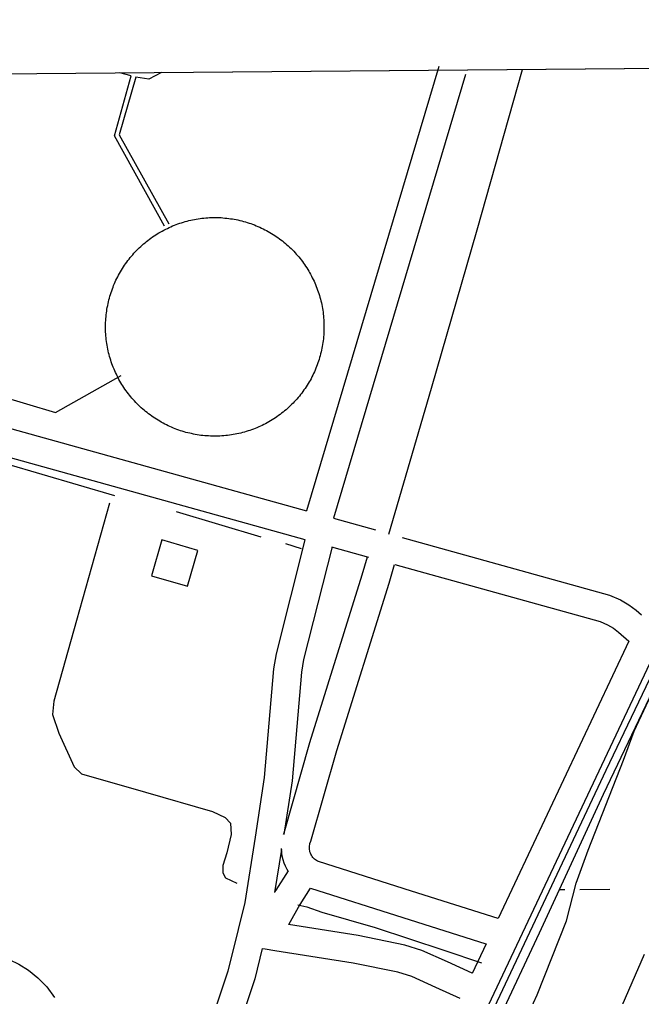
# Model space of a CAD drawing. Extents: x 3568792 to 3606828, y 529143 to 554785.
# Drawn here: x 3577142 to 3577809, y 551777 to 552824 of the extents above; entities that cross this region are included whole.
import ezdxf

# ---------------------------------------------------------------- set-up
doc = ezdxf.new("R2010")
doc.units = 0
for name, color, linetype in [('V-BLDG-OTLN', 7, 'Continuous'), ('V-DOMW-TANK', 7, 'Continuous'), ('V-GRID-FRAM', 7, 'Continuous'), ('V-ROAD-CNTR', 7, 'Continuous'), ('V-SITE-OTLN', 7, 'Continuous'), ('V-SITE-VEGE', 7, 'Continuous'), ('V-TOPO-SHOR', 7, 'Continuous'), ('V-UTIL-LINE', 7, 'Continuous'), ('V-WETL-SWMP', 7, 'Continuous')]:
    doc.layers.add(name, color=color, linetype=linetype)

msp = doc.modelspace()

# ---------------------------------------------------------------- linework, layer by layer
at = {"layer": 'V-BLDG-OTLN'}
msp.add_lwpolyline([(3577322.4, 552216.9), (3577333.5, 552255.4), (3577295.1, 552266.5), (3577284, 552228.1)], close=True, dxfattribs=at)
at = {"layer": 'V-DOMW-TANK'}
for points in [[(3577238.5, 552465.1), (3577238, 552467), (3577237.6, 552469), (3577237.1, 552471), (3577236.7, 552473), (3577236.4, 552475.1), (3577236, 552477.1), (3577235.8, 552479.1), (3577235.5, 552481.1), (3577235.3, 552483.2), (3577235.1, 552485.2), (3577234.9, 552487.2), (3577234.8, 552489.3), (3577234.7, 552491.3), (3577234.7, 552493.4), (3577234.7, 552495.4), (3577234.7, 552497.4), (3577234.8, 552499.5), (3577234.9, 552501.5), (3577235, 552503.6), (3577235.2, 552505.6), (3577235.4, 552507.6), (3577235.6, 552509.7), (3577235.9, 552511.7), (3577236.2, 552513.7), (3577236.6, 552515.7), (3577237, 552517.7), (3577237.4, 552519.7), (3577237.8, 552521.7), (3577238.3, 552523.7), (3577238.8, 552525.7), (3577239.4, 552527.7), (3577240, 552529.6), (3577240.6, 552531.6), (3577241.3, 552533.5), (3577242, 552535.4), (3577242.7, 552537.3), (3577243.4, 552539.2), (3577244.2, 552541.1), (3577245.1, 552543), (3577245.9, 552544.8), (3577246.8, 552546.7), (3577247.7, 552548.5), (3577248.7, 552550.3), (3577249.7, 552552.1), (3577250.7, 552553.9), (3577251.7, 552555.6), (3577252.8, 552557.4), (3577253.9, 552559.1), (3577255, 552560.8), (3577256.2, 552562.5), (3577257.4, 552564.1), (3577258.6, 552565.8), (3577259.9, 552567.4), (3577261.2, 552569), (3577262.5, 552570.5), (3577263.8, 552572.1), (3577265.2, 552573.6), (3577266.6, 552575.1), (3577268, 552576.6), (3577269.4, 552578), (3577270.9, 552579.5), (3577272.4, 552580.9), (3577273.9, 552582.2), (3577275.4, 552583.6), (3577277, 552584.9), (3577278.6, 552586.2), (3577280.2, 552587.5), (3577281.8, 552588.7), (3577283.4, 552589.9), (3577285.1, 552591.1), (3577286.8, 552592.2), (3577288.5, 552593.4), (3577290.2, 552594.5), (3577292, 552595.5), (3577293.8, 552596.5), (3577295.5, 552597.5), (3577297.3, 552598.5), (3577299.2, 552599.4), (3577301, 552600.3), (3577302.8, 552601.2), (3577304.7, 552602.1), (3577306.6, 552602.9), (3577308.5, 552603.6), (3577310.4, 552604.4), (3577312.3, 552605.1), (3577314.2, 552605.8), (3577316.2, 552606.4), (3577318.1, 552607), (3577320.1, 552607.6), (3577322.1, 552608.1), (3577324, 552608.6), (3577326, 552609.1), (3577328, 552609.5), (3577330, 552609.9), (3577332, 552610.3), (3577334.1, 552610.6), (3577336.1, 552610.9), (3577338.1, 552611.1), (3577340.1, 552611.4), (3577342.2, 552611.5)], [(3577342.2, 552611.5), (3577344.2, 552611.7), (3577346.3, 552611.8), (3577348.3, 552611.9), (3577350.4, 552611.9), (3577352.4, 552611.9), (3577354.4, 552611.9), (3577356.5, 552611.9), (3577358.5, 552611.8), (3577360.6, 552611.6), (3577362.6, 552611.4), (3577364.6, 552611.2), (3577366.7, 552611), (3577368.7, 552610.7), (3577370.7, 552610.4), (3577372.7, 552610.1), (3577374.7, 552609.7), (3577376.7, 552609.3), (3577378.7, 552608.8), (3577380.7, 552608.3), (3577382.7, 552607.8), (3577384.7, 552607.2), (3577386.6, 552606.7), (3577388.6, 552606), (3577390.5, 552605.4), (3577392.4, 552604.7), (3577394.3, 552604), (3577396.2, 552603.2), (3577398.1, 552602.4), (3577400, 552601.6), (3577401.8, 552600.7), (3577403.7, 552599.8), (3577405.5, 552598.9), (3577407.3, 552598), (3577409.1, 552597), (3577410.9, 552596), (3577412.6, 552594.9), (3577414.4, 552593.8), (3577416.1, 552592.7), (3577417.8, 552591.6), (3577419.5, 552590.4), (3577421.1, 552589.2), (3577422.8, 552588), (3577424.4, 552586.8), (3577426, 552585.5), (3577427.5, 552584.2), (3577429.1, 552582.8), (3577430.6, 552581.5), (3577432.1, 552580.1), (3577433.6, 552578.7), (3577435, 552577.2), (3577436.5, 552575.8), (3577437.9, 552574.3), (3577439.2, 552572.8), (3577440.6, 552571.2), (3577441.9, 552569.7), (3577443.2, 552568.1), (3577444.5, 552566.5), (3577445.7, 552564.8), (3577446.9, 552563.2), (3577448.1, 552561.5), (3577449.2, 552559.8), (3577450.4, 552558.1), (3577451.4, 552556.4), (3577452.5, 552554.6), (3577453.5, 552552.9), (3577454.5, 552551.1), (3577455.5, 552549.3), (3577456.4, 552547.5), (3577457.3, 552545.6), (3577458.2, 552543.8), (3577459, 552541.9), (3577459.8, 552540.1), (3577460.6, 552538.2), (3577461.4, 552536.3), (3577462.1, 552534.3), (3577462.7, 552532.4), (3577463.4, 552530.5), (3577464, 552528.5), (3577464.6, 552526.5), (3577465.1, 552524.6), (3577465.6, 552522.6), (3577466.1, 552520.6), (3577466.5, 552518.6), (3577466.9, 552516.6), (3577467.3, 552514.6), (3577467.6, 552512.6), (3577467.9, 552510.5), (3577468.1, 552508.5), (3577468.4, 552506.5), (3577468.5, 552504.5), (3577468.7, 552502.4), (3577468.8, 552500.4), (3577468.9, 552498.3), (3577468.9, 552496.3), (3577468.9, 552494.2), (3577468.9, 552492.2), (3577468.8, 552490.2), (3577468.7, 552488.1), (3577468.6, 552486.1), (3577468.4, 552484)], [(3577468.4, 552484), (3577468.2, 552482), (3577468, 552480), (3577467.7, 552477.9), (3577467.4, 552475.9), (3577467.1, 552473.9), (3577466.7, 552471.9), (3577466.3, 552469.9), (3577465.8, 552467.9), (3577465.3, 552465.9), (3577464.8, 552463.9), (3577464.2, 552462), (3577463.6, 552460), (3577463, 552458.1), (3577462.4, 552456.1), (3577461.7, 552454.2), (3577460.9, 552452.3), (3577460.2, 552450.4), (3577459.4, 552448.5), (3577458.6, 552446.7), (3577457.7, 552444.8), (3577456.8, 552443), (3577455.9, 552441.1), (3577455, 552439.3), (3577454, 552437.5), (3577453, 552435.8), (3577451.9, 552434), (3577450.8, 552432.3), (3577449.7, 552430.5), (3577448.6, 552428.8), (3577447.4, 552427.2), (3577446.2, 552425.5), (3577445, 552423.9), (3577443.7, 552422.3), (3577442.5, 552420.7), (3577441.2, 552419.1), (3577439.8, 552417.5), (3577438.5, 552416), (3577437.1, 552414.5), (3577435.7, 552413), (3577434.2, 552411.6), (3577432.8, 552410.2), (3577431.3, 552408.8), (3577429.8, 552407.4), (3577428.2, 552406), (3577426.7, 552404.7), (3577425.1, 552403.4), (3577423.5, 552402.2), (3577421.8, 552400.9), (3577420.2, 552399.7), (3577418.5, 552398.5), (3577416.8, 552397.4), (3577415.1, 552396.3), (3577413.4, 552395.2), (3577411.6, 552394.1), (3577409.9, 552393.1), (3577408.1, 552392.1), (3577406.3, 552391.1), (3577404.5, 552390.2), (3577402.6, 552389.3), (3577400.8, 552388.4)], [(3577400.8, 552388.4), (3577398.9, 552387.6), (3577397, 552386.8), (3577395.2, 552386), (3577393.2, 552385.3), (3577391.3, 552384.6), (3577389.4, 552383.9), (3577387.5, 552383.3), (3577385.5, 552382.6), (3577383.5, 552382.1), (3577381.6, 552381.5), (3577379.6, 552381), (3577377.6, 552380.6), (3577375.6, 552380.1), (3577373.6, 552379.7), (3577371.6, 552379.4), (3577369.6, 552379.1), (3577367.5, 552378.8), (3577365.5, 552378.5), (3577363.5, 552378.3), (3577361.4, 552378.1), (3577359.4, 552377.9), (3577357.4, 552377.8), (3577355.3, 552377.8), (3577353.3, 552377.7), (3577351.2, 552377.7), (3577349.2, 552377.7), (3577347.1, 552377.8), (3577345.1, 552377.9), (3577343.1, 552378), (3577341, 552378.2), (3577339, 552378.4), (3577337, 552378.6), (3577334.9, 552378.9), (3577332.9, 552379.2), (3577330.9, 552379.6), (3577328.9, 552380), (3577326.9, 552380.4), (3577324.9, 552380.8), (3577322.9, 552381.3), (3577320.9, 552381.8), (3577319, 552382.4), (3577317, 552383), (3577315.1, 552383.6), (3577313.1, 552384.3), (3577311.2, 552385), (3577309.3, 552385.7), (3577307.4, 552386.4), (3577305.5, 552387.2), (3577303.7, 552388.1), (3577301.8, 552388.9), (3577300, 552389.8), (3577298.1, 552390.7), (3577296.3, 552391.7), (3577294.5, 552392.7), (3577292.8, 552393.7), (3577291, 552394.7), (3577289.3, 552395.8), (3577287.5, 552396.9), (3577285.8, 552398), (3577284.2, 552399.2), (3577282.5, 552400.4), (3577280.9, 552401.6), (3577279.3, 552402.9), (3577277.7, 552404.2), (3577276.1, 552405.5), (3577274.5, 552406.8), (3577273, 552408.2), (3577271.5, 552409.6), (3577270, 552411), (3577268.6, 552412.4), (3577267.2, 552413.9), (3577265.8, 552415.4), (3577264.4, 552416.9), (3577263, 552418.4), (3577261.7, 552420), (3577260.4, 552421.6), (3577259.2, 552423.2), (3577257.9, 552424.8), (3577256.7, 552426.4), (3577255.5, 552428.1), (3577254.4, 552429.8), (3577253.3, 552431.5), (3577252.2, 552433.2), (3577251.1, 552435), (3577250.1, 552436.8), (3577249.1, 552438.5), (3577248.1, 552440.3), (3577247.2, 552442.2), (3577246.3, 552444), (3577245.4, 552445.8), (3577244.6, 552447.7), (3577243.8, 552449.6), (3577243, 552451.5), (3577242.3, 552453.4), (3577241.6, 552455.3), (3577240.9, 552457.2), (3577240.3, 552459.2), (3577239.6, 552461.1), (3577239.1, 552463.1), (3577238.5, 552465.1)], [(3576998.6, 551772.2), (3577006.7, 551784.4), (3577016.6, 551795.4), (3577028.1, 551805.1), (3577040.8, 551813), (3577054.3, 551819), (3577068.2, 551823), (3577082.1, 551825), (3577095.6, 551825.2), (3577108.5, 551823.8), (3577120.4, 551821), (3577131.3, 551817.2), (3577141.8, 551812.1), (3577152.2, 551805.6), (3577162.2, 551797.5), (3577171.6, 551787.7), (3577179.9, 551776.4)]]:
    msp.add_lwpolyline(points, dxfattribs=at)
at = {"layer": 'V-GRID-FRAM'}
msp.add_lwpolyline([(3570936, 552713.8), (3602582.8, 552980.8), (3602744.1, 534798.4), (3571081.5, 534531.3), (3570936, 552713.8)], dxfattribs=at)
at = {"layer": 'V-ROAD-CNTR'}
for points in [[(3578119, 552771.1), (3576930, 550256.3), (3576913, 550247.8), (3576900.3, 550250.1), (3576886.8, 550254.9), (3575716, 551225.5)], [(3577592, 552773.7), (3577450.2, 552297.7)], [(3577620.7, 552765.1), (3577479.1, 552289.7)], [(3577538.4, 552272.8), (3577584, 552429), (3577633, 552598.9), (3577681.6, 552770.7)], [(3576783.1, 552482.9), (3577450.2, 552297.7)], [(3576775, 552454.1), (3577448.3, 552267.1)], [(3577479.1, 552289.7), (3577524, 552277.2)], [(3577448.5, 552266.7), (3577417.5, 552144.6), (3577414.9, 552128.6), (3577404.9, 552011.9), (3577395, 551948), (3577383.9, 551878.1), (3577376.8, 551849.3), (3577365.8, 551804.7), (3577323.1, 551676.8), (3577262.7, 551532.9), (3577249.8, 551508.8)], [(3577552.7, 552269.3), (3577775.1, 552207.5), (3577786.8, 552202.3), (3577795.8, 552197), (3577803.6, 552191.2), (3577809.3, 552186.2)], [(3577477.6, 552259.3), (3577446.9, 552138.6), (3577444.7, 552125), (3577434.7, 552008.4), (3577425.8, 551950.9)], [(3577476.8, 552259.2), (3577516.6, 552248.2)], [(3577425.5, 551951.2), (3577426.1, 551952.7), (3577453.8, 552049.6), (3577509.9, 552229), (3577515.6, 552248.5)], [(3577544.7, 552240.4), (3577764.9, 552179.2), (3577773, 552175.6), (3577779.2, 552172), (3577784.7, 552167.9), (3577795.9, 552158)], [(3577655.5, 551861), (3577562.8, 551890.3), (3577463, 551922), (3577462.1, 551922.4), (3577460.9, 551923), (3577459.8, 551923.8), (3577458.8, 551924.6), (3577457.8, 551925.5), (3577457, 551926.5), (3577456.2, 551927.5), (3577455.5, 551928.7), (3577454.8, 551929.8), (3577454.3, 551931.1), (3577453.9, 551932.3), (3577453.6, 551933.6), (3577453.4, 551934.9), (3577453.3, 551936.2), (3577453.3, 551937.6), (3577453.4, 551938.9), (3577453.6, 551940.2), (3577453.9, 551941.5), (3577454.7, 551943.7), (3577482.5, 552041), (3577538.7, 552220.3), (3577544.4, 552240.1)], [(3577795.9, 552158), (3577655.6, 551861.1)], [(3577423.3, 551934.9), (3577415.9, 551888.8)], [(3577430.5, 551912), (3577429.5, 551913.6), (3577427.7, 551916.9), (3577426.2, 551920.4), (3577425, 551924), (3577424.2, 551927.7), (3577423.6, 551931.4), (3577423.3, 551935.2), (3577423.3, 551936)], [(3577430.4, 551912.1), (3577417.1, 551891.4), (3577416, 551889.4)], [(3577454, 551893.3), (3577442.9, 551876), (3577430.8, 551854.3)], [(3577642.6, 551833.6), (3577553.7, 551861.7), (3577454.7, 551893.1)], [(3577627.8, 551802.3), (3577601.3, 551814.5), (3577573.8, 551826.7), (3577555.7, 551832.5), (3577505.4, 551842.8), (3577430.7, 551854.4)], [(3577642.7, 551833.9), (3577627.6, 551802)], [(3577402.7, 551828.9), (3577394.7, 551796.4), (3577351.2, 551666.2), (3577289.8, 551520), (3577276.3, 551494.6)], [(3577615, 551775.2), (3577588.9, 551787.2), (3577563.1, 551798.7), (3577548.1, 551803.5), (3577500.1, 551813.3), (3577416.3, 551826.2), (3577405.7, 551828.1), (3577402.6, 551828.6)]]:
    msp.add_lwpolyline(points, dxfattribs=at)
at = {"layer": 'V-SITE-OTLN'}
for p, q in [((3574863.7, 552746.9), (3578128.8, 552774.5)), ((3577928.4, 552349), (3577771.1, 552019.7)), ((3577771.1, 552019.7), (3577642.2, 551746.2))]:
    msp.add_line(p, q, dxfattribs=at)
at = {"layer": 'V-SITE-VEGE'}
for p, q in [((3577801.5, 552061.7), (3577822.3, 552106)), ((3577789.9, 552030.5), (3577801.5, 552061.7)), ((3577752.2, 551934.1), (3577789.9, 552030.5)), ((3577739.2, 551899), (3577752.2, 551934.1)), ((3577728.8, 551858.6), (3577739.2, 551899)), ((3577697.6, 551779.2), (3577728.8, 551858.6)), ((3577812.1, 551822.3), (3577777.1, 551741.6)), ((3577670.4, 551720.6), (3577697.6, 551779.2))]:
    msp.add_line(p, q, dxfattribs=at)
at = {"layer": 'V-TOPO-SHOR'}
for p, q in [((3577127.6, 552348.5), (3577244.2, 552314.2)), ((3577310.5, 552297.1), (3577401.1, 552269.9)), ((3577427.8, 552262.8), (3577444.3, 552257.5))]:
    msp.add_line(p, q, dxfattribs=at)
for points in [[(3577238.9, 552305.9), (3577203.4, 552180.4), (3577179.2, 552093.9), (3577178, 552079.7), (3577184.6, 552059.6), (3577201.1, 552023.5), (3577208.9, 552015.8), (3577277.5, 551996.3), (3577349.2, 551975.6), (3577362.8, 551969.1), (3577368.7, 551963.2), (3577369.3, 551950.8), (3577364.6, 551931.2), (3577360.5, 551917.6), (3577360.5, 551909.9), (3577363.4, 551904.6), (3577375.3, 551898.7)], [(3577441, 551875.6), (3577450.5, 551873.3), (3577466.5, 551867.9), (3577523.9, 551851.4), (3577597.3, 551827.2), (3577637.6, 551813.6)]]:
    msp.add_lwpolyline(points, dxfattribs=at)
at = {"layer": 'V-UTIL-LINE'}
for p, q in [((3577181.1, 552403.1), (3577251.4, 552442.6)), ((3577082.4, 552432.2), (3577181.1, 552403.1))]:
    msp.add_line(p, q, dxfattribs=at)
for points in [[(3577298, 552602.8), (3577244.2, 552699.5), (3577262.3, 552763.6), (3577250, 552767)], [(3577294.8, 552767.4), (3577281, 552760), (3577267.3, 552762.3), (3577249.2, 552700.4), (3577302.4, 552605.1)]]:
    msp.add_lwpolyline(points, dxfattribs=at)
at = {"layer": 'V-WETL-SWMP'}
for p, q in [((3577768.6, 551994.3), (3577846.6, 552157.7)), ((3577700, 551845.7), (3577768.6, 551994.3)), ((3577721.3, 551891.9), (3577727.2, 551891.9)), ((3577743.2, 551892.1), (3577775.2, 551892.3)), ((3577610.7, 551656.2), (3577700, 551845.7))]:
    msp.add_line(p, q, dxfattribs=at)

doc.saveas('drawing.dxf')
